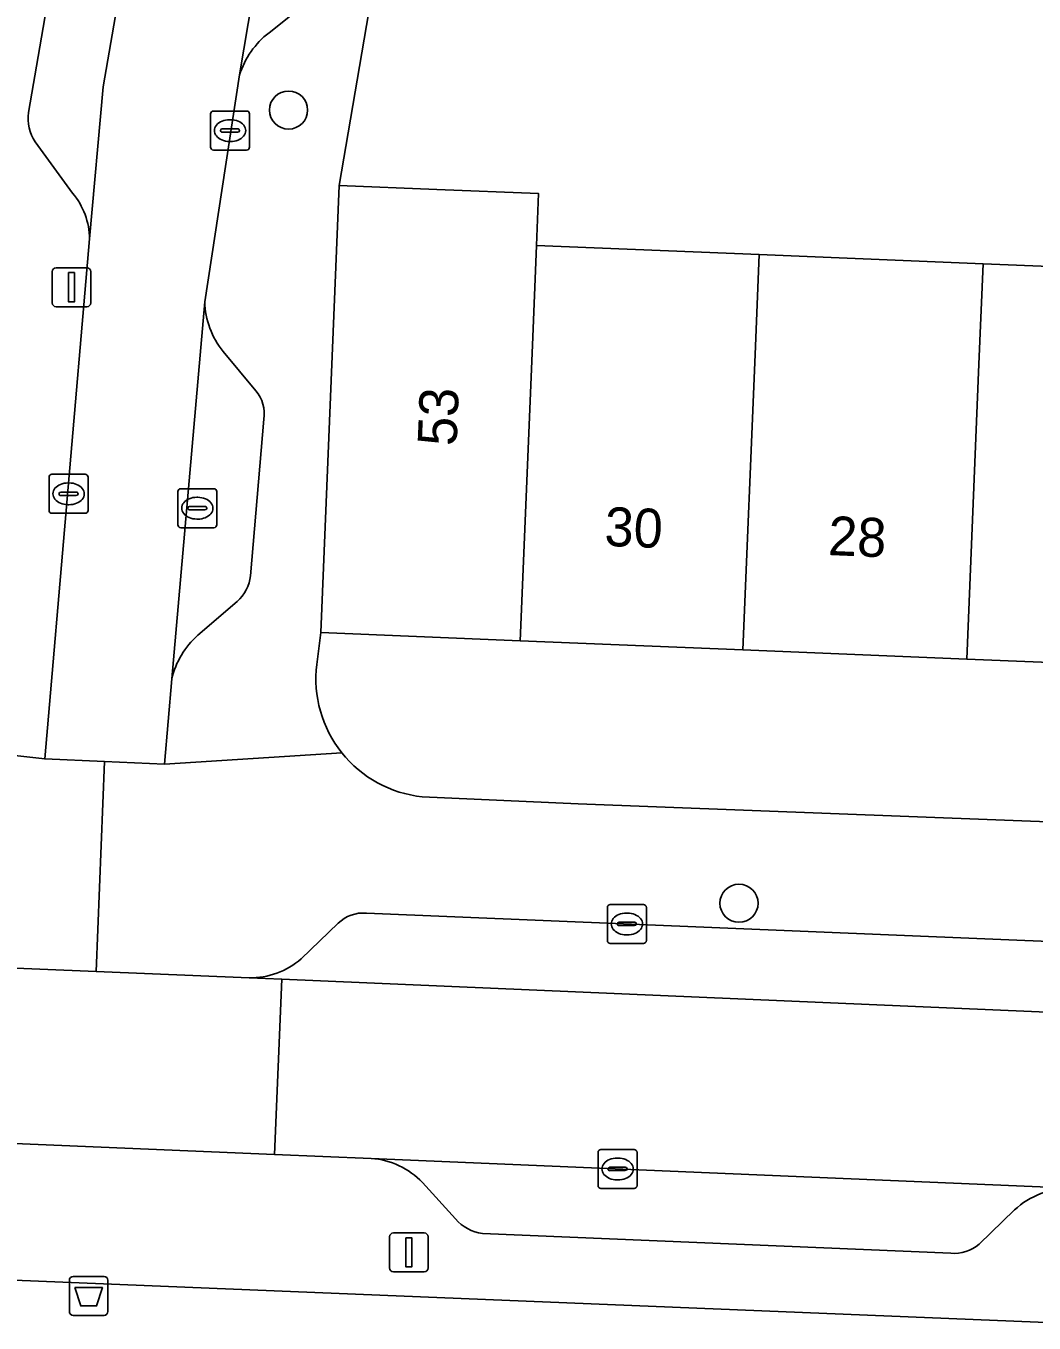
# Model space of a CAD drawing. Extents: x 159817 to 160765, y 380688 to 381638.
# Drawn here: x 160048.41 to 160074.27, y 380865.42 to 380898.7 of the extents above; entities that cross this region are included whole.
import ezdxf

# ---------------------------------------------------------------- set-up
doc = ezdxf.new("R2010")
doc.units = 0
for name, color, linetype in [('IMGEO_Afvalbak', 7, 'Continuous'), ('IMGEO_Berm_groen', 7, 'Continuous'), ('IMGEO_Boom', 7, 'Continuous'), ('IMGEO_Erf', 7, 'Continuous'), ('IMGEO_Kolk', 7, 'Continuous'), ('IMGEO_Lichtmast', 7, 'Continuous'), ('IMGEO_Muur', 7, 'Continuous'), ('IMGEO_Pand', 7, 'Continuous'), ('IMGEO_Pand_nummerreeks', 7, 'Continuous'), ('IMGEO_Parkeervlak_open', 7, 'Continuous'), ('IMGEO_Rijbaan_lokaal_open', 7, 'Continuous'), ('IMGEO_Voetpad_open', 7, 'Continuous')]:
    doc.layers.add(name, color=color, linetype=linetype)

msp = doc.modelspace()

# ---------------------------------------------------------------- linework, layer by layer
at = {"layer": 'IMGEO_Afvalbak'}
for p, q in [((160049.624, 380866.622), (160050.414, 380866.622)), ((160050.414, 380866.622), (160049.624, 380866.622)), ((160049.524, 380865.722), (160049.524, 380866.522)), ((160049.524, 380866.522), (160049.524, 380865.722)), ((160050.514, 380866.522), (160050.514, 380865.722)), ((160050.514, 380865.722), (160050.514, 380866.522)), ((160050.414, 380865.622), (160049.624, 380865.622)), ((160049.624, 380865.622), (160050.414, 380865.622))]:
    msp.add_line(p, q, dxfattribs=at)
msp.add_lwpolyline([(160049.667, 380866.336), (160050.371, 380866.336), (160050.222, 380865.866), (160049.816, 380865.866), (160049.667, 380866.336)], dxfattribs=at)
for centre, start, end in [((160049.624, 380866.522), 90, 180), ((160049.624, 380866.522), 90, 180), ((160050.414, 380866.522), 0, 90), ((160050.414, 380866.522), 360, 90), ((160049.624, 380865.722), 180, 270), ((160049.624, 380865.722), 180, 270), ((160050.414, 380865.722), 270, 0), ((160050.414, 380865.722), 270, 0)]:
    msp.add_arc(centre, 0.1, start, end, dxfattribs=at)
at = {"layer": 'IMGEO_Berm_groen'}
msp.add_lwpolyline([(160170.952, 380848.196), (160169.444, 380861.549), (160005.773, 380868.257), (159996.586, 380868.629), (159996.603, 380869.516), (159993.946, 380869.644), (159993.895, 380868.739), (159985.923, 380869.026)], dxfattribs=at)
at = {"layer": 'IMGEO_Boom'}
for centre in [(160055.147, 380896.541), (160066.701, 380876.194)]:
    msp.add_circle(centre, 0.489, dxfattribs=at)
at = {"layer": 'IMGEO_Erf'}
for points in [[(160057.321, 380899.721), (160056.447, 380894.607), (160058.947, 380894.505), (160061.561, 380894.398), (160061.506, 380893.07), (160067.218, 380892.835), (160072.962, 380892.599), (160078.707, 380892.362), (160078.602, 380889.801), (160081.274, 380889.691), (160081.418, 380893.212), (160084.542, 380893.084), (160090.175, 380892.853), (160095.982, 380892.615), (160095.953, 380891.905), (160101.668, 380891.67), (160101.714, 380892.793), (160104.319, 380892.686), (160106.808, 380892.584), (160108.066, 380900.123)], [(160101.239, 380881.28), (160095.526, 380881.515), (160089.781, 380881.751), (160084.036, 380881.987), (160078.29, 380882.223), (160072.545, 380882.459), (160066.8, 380882.695), (160061.09, 380882.929), (160055.976, 380883.139), (160055.871, 380882.322)], [(160058.577, 380878.925), (160062.579, 380878.745), (160103.417, 380877.179)]]:
    msp.add_lwpolyline(points, dxfattribs=at)
for centre, radius, start, end in [((160058.9, 380881.955), 3.051, 173.0967, 218.4934), ((160058.895, 380881.956), 3.048, 218.5706, 264.0104)]:
    msp.add_arc(centre, radius, start, end, dxfattribs=at)
at = {"layer": 'IMGEO_Kolk'}
for p, q in [((160053.145, 380895.589), (160053.145, 380896.441)), ((160053.22, 380896.515), (160054.072, 380896.515)), ((160053.633, 380896.295), (160053.658, 380896.295)), ((160054.146, 380896.441), (160054.146, 380895.589)), ((160053.404, 380896.009), (160053.404, 380896.021)), ((160053.842, 380895.972), (160053.444, 380895.972)), ((160053.447, 380896.058), (160053.845, 380896.058)), ((160053.888, 380896.021), (160053.888, 380896.009)), ((160053.656, 380895.735), (160053.631, 380895.735)), ((160054.072, 380895.515), (160053.22, 380895.515)), ((160049.003, 380886.271), (160049.003, 380887.123)), ((160049.078, 380887.197), (160049.93, 380887.197)), ((160049.491, 380886.977), (160049.516, 380886.977)), ((160050.004, 380887.123), (160050.004, 380886.271)), ((160049.262, 380886.691), (160049.262, 380886.703)), ((160049.7, 380886.654), (160049.302, 380886.654)), ((160049.305, 380886.74), (160049.703, 380886.74)), ((160049.746, 380886.703), (160049.746, 380886.691)), ((160052.306, 380885.902), (160052.306, 380886.754)), ((160052.381, 380886.828), (160053.233, 380886.828)), ((160052.794, 380886.608), (160052.819, 380886.608)), ((160053.307, 380886.754), (160053.307, 380885.902)), ((160049.514, 380886.417), (160049.489, 380886.417)), ((160052.565, 380886.322), (160052.565, 380886.334)), ((160053.003, 380886.285), (160052.605, 380886.285)), ((160052.608, 380886.371), (160053.006, 380886.371)), ((160053.049, 380886.334), (160053.049, 380886.322)), ((160049.93, 380886.197), (160049.078, 380886.197)), ((160052.817, 380886.048), (160052.792, 380886.048)), ((160053.233, 380885.828), (160052.381, 380885.828)), ((160063.324, 380875.236), (160063.324, 380876.088)), ((160063.399, 380876.162), (160064.251, 380876.162)), ((160063.812, 380875.942), (160063.837, 380875.942)), ((160064.325, 380876.088), (160064.325, 380875.236)), ((160063.583, 380875.656), (160063.583, 380875.668)), ((160064.021, 380875.619), (160063.623, 380875.619)), ((160063.626, 380875.705), (160064.024, 380875.705)), ((160064.067, 380875.668), (160064.067, 380875.656)), ((160063.835, 380875.382), (160063.81, 380875.382)), ((160064.251, 380875.162), (160063.399, 380875.162)), ((160063.086, 380868.951), (160063.086, 380869.803)), ((160063.161, 380869.877), (160064.013, 380869.877)), ((160063.574, 380869.657), (160063.599, 380869.657)), ((160064.087, 380869.803), (160064.087, 380868.951)), ((160063.345, 380869.371), (160063.345, 380869.383)), ((160063.783, 380869.334), (160063.385, 380869.334)), ((160063.388, 380869.42), (160063.786, 380869.42)), ((160063.829, 380869.383), (160063.829, 380869.371)), ((160063.597, 380869.097), (160063.572, 380869.097)), ((160064.013, 380868.877), (160063.161, 380868.877))]:
    msp.add_line(p, q, dxfattribs=at)
for points in [[(160053.145, 380895.589), (160053.145, 380896.441)], [(160053.22, 380896.515), (160054.072, 380896.515)], [(160054.146, 380896.441), (160054.146, 380895.589)], [(160054.072, 380895.515), (160053.22, 380895.515)], [(160049.003, 380886.271), (160049.003, 380887.123)], [(160049.078, 380887.197), (160049.93, 380887.197)], [(160050.004, 380887.123), (160050.004, 380886.271)], [(160052.306, 380885.902), (160052.306, 380886.754)], [(160052.381, 380886.828), (160053.233, 380886.828)], [(160053.307, 380886.754), (160053.307, 380885.902)], [(160049.93, 380886.197), (160049.078, 380886.197)], [(160053.233, 380885.828), (160052.381, 380885.828)], [(160063.324, 380875.236), (160063.324, 380876.088)], [(160063.399, 380876.162), (160064.251, 380876.162)], [(160064.325, 380876.088), (160064.325, 380875.236)], [(160064.251, 380875.162), (160063.399, 380875.162)], [(160063.086, 380868.951), (160063.086, 380869.803)], [(160063.161, 380869.877), (160064.013, 380869.877)], [(160064.087, 380869.803), (160064.087, 380868.951)], [(160064.013, 380868.877), (160063.161, 380868.877)]]:
    msp.add_lwpolyline(points, dxfattribs=at)
for centre, radius, start, end in [((160053.222, 380896.439), 0.0765, 91.552, 178.448), ((160053.222, 380896.439), 0.0765, 91.552, 178.448), ((160054.07, 380896.439), 0.0765, 1.552, 88.448), ((160054.07, 380896.439), 0.0765, 1.552, 88.448), ((160053.444, 380896.018), 0.0403, 85.8775, 175.7526), ((160053.441, 380896.008), 0.0366, 178.938, 274.7102), ((160053.845, 380896.015), 0.043, 264.8664, 352.4533), ((160053.849, 380896.02), 0.0386, 1.7309, 96.639), ((160053.222, 380895.591), 0.0765, 181.552, 268.448), ((160053.222, 380895.591), 0.0765, 181.552, 268.448), ((160054.07, 380895.591), 0.0765, 271.552, 358.448), ((160054.07, 380895.591), 0.0765, 271.552, 358.448), ((160049.08, 380887.121), 0.0765, 91.552, 178.448), ((160049.08, 380887.121), 0.0765, 91.552, 178.448), ((160049.928, 380887.121), 0.0765, 1.552, 88.448), ((160049.928, 380887.121), 0.0765, 1.552, 88.448), ((160049.302, 380886.7), 0.0403, 85.8775, 175.7526), ((160049.299, 380886.69), 0.0366, 178.938, 274.7102), ((160049.703, 380886.697), 0.043, 264.8664, 352.4533), ((160049.707, 380886.702), 0.0386, 1.7309, 96.639), ((160052.383, 380886.752), 0.0765, 91.552, 178.448), ((160052.383, 380886.752), 0.0765, 91.552, 178.448), ((160053.231, 380886.752), 0.0765, 1.552, 88.448), ((160053.231, 380886.752), 0.0765, 1.552, 88.448), ((160049.08, 380886.273), 0.0765, 181.552, 268.448), ((160049.08, 380886.273), 0.0765, 181.552, 268.448), ((160049.928, 380886.273), 0.0765, 271.552, 358.448), ((160049.928, 380886.273), 0.0765, 271.552, 358.448), ((160052.605, 380886.331), 0.0403, 85.8775, 175.7526), ((160052.602, 380886.321), 0.0366, 178.938, 274.7102), ((160053.006, 380886.328), 0.043, 264.8664, 352.4533), ((160053.01, 380886.333), 0.0386, 1.7309, 96.639), ((160052.383, 380885.904), 0.0765, 181.552, 268.448), ((160052.383, 380885.904), 0.0765, 181.552, 268.448), ((160053.231, 380885.904), 0.0765, 271.552, 358.448), ((160053.231, 380885.904), 0.0765, 271.552, 358.448), ((160063.401, 380876.086), 0.0765, 91.552, 178.448), ((160063.401, 380876.086), 0.0765, 91.552, 178.448), ((160064.249, 380876.086), 0.0765, 1.552, 88.448), ((160064.249, 380876.086), 0.0765, 1.552, 88.448), ((160063.623, 380875.665), 0.0403, 85.8775, 175.7526), ((160063.62, 380875.655), 0.0366, 178.938, 274.7102), ((160064.024, 380875.662), 0.043, 264.8664, 352.4533), ((160064.028, 380875.667), 0.0386, 1.7309, 96.639), ((160063.401, 380875.238), 0.0765, 181.552, 268.448), ((160063.401, 380875.238), 0.0765, 181.552, 268.448), ((160064.249, 380875.238), 0.0765, 271.552, 358.448), ((160064.249, 380875.238), 0.0765, 271.552, 358.448), ((160063.163, 380869.801), 0.0765, 91.552, 178.448), ((160063.163, 380869.801), 0.0765, 91.552, 178.448), ((160064.011, 380869.801), 0.0765, 1.552, 88.448), ((160064.011, 380869.801), 0.0765, 1.552, 88.448), ((160063.385, 380869.38), 0.0403, 85.8775, 175.7526), ((160063.382, 380869.37), 0.0366, 178.938, 274.7102), ((160063.786, 380869.377), 0.043, 264.8664, 352.4533), ((160063.79, 380869.382), 0.0386, 1.7309, 96.639), ((160063.163, 380868.953), 0.0765, 181.552, 268.448), ((160063.163, 380868.953), 0.0765, 181.552, 268.448), ((160064.011, 380868.953), 0.0765, 271.552, 358.448), ((160064.011, 380868.953), 0.0765, 271.552, 358.448)]:
    msp.add_arc(centre, radius, start, end, dxfattribs=at)
for centre, major_axis, ratio, start_param, end_param in [((160053.632, 380896.015), (-0.387, 0.002), 0.722429, 4.712389, 7.853982), ((160053.657, 380896.015), (-0.39, 0.002), 0.717154, 1.570796, 4.712389), ((160049.49, 380886.697), (-0.387, 0.002), 0.722429, 4.712389, 7.853982), ((160049.515, 380886.697), (-0.39, 0.002), 0.717154, 1.570796, 4.712389), ((160052.793, 380886.328), (-0.387, 0.002), 0.722429, 4.712389, 7.853982), ((160052.818, 380886.328), (-0.39, 0.002), 0.717154, 1.570796, 4.712389), ((160063.811, 380875.662), (-0.387, 0.002), 0.722429, 4.712389, 7.853982), ((160063.836, 380875.662), (-0.39, 0.002), 0.717154, 1.570796, 4.712389), ((160063.573, 380869.377), (-0.387, 0.002), 0.722429, 4.712389, 7.853982), ((160063.598, 380869.377), (-0.39, 0.002), 0.717154, 1.570796, 4.712389)]:
    msp.add_ellipse(centre, major_axis=major_axis, ratio=ratio, start_param=start_param, end_param=end_param, dxfattribs=at)
at = {"layer": 'IMGEO_Lichtmast'}
for p, q in [((160049.084, 380891.596), (160049.084, 380892.396)), ((160049.084, 380892.396), (160049.084, 380891.596)), ((160049.184, 380892.496), (160049.974, 380892.496)), ((160049.974, 380892.496), (160049.184, 380892.496)), ((160050.074, 380892.396), (160050.074, 380891.596)), ((160050.074, 380891.596), (160050.074, 380892.396)), ((160049.974, 380891.496), (160049.184, 380891.496)), ((160049.184, 380891.496), (160049.974, 380891.496)), ((160057.737, 380866.838), (160057.737, 380867.638)), ((160057.737, 380867.638), (160057.737, 380866.838)), ((160057.837, 380867.738), (160058.627, 380867.738)), ((160058.627, 380867.738), (160057.837, 380867.738)), ((160058.727, 380867.638), (160058.727, 380866.838)), ((160058.727, 380866.838), (160058.727, 380867.638)), ((160058.627, 380866.738), (160057.837, 380866.738)), ((160057.837, 380866.738), (160058.627, 380866.738))]:
    msp.add_line(p, q, dxfattribs=at)
for points in [[(160049.504, 380892.371), (160049.654, 380892.371), (160049.654, 380891.621), (160049.504, 380891.621), (160049.504, 380892.371)], [(160058.157, 380867.613), (160058.307, 380867.613), (160058.307, 380866.863), (160058.157, 380866.863), (160058.157, 380867.613)]]:
    msp.add_lwpolyline(points, dxfattribs=at)
for centre, start, end in [((160049.184, 380892.396), 90, 180), ((160049.184, 380892.396), 90, 180), ((160049.974, 380892.396), 0, 90), ((160049.974, 380892.396), 360, 90), ((160049.184, 380891.596), 180, 270), ((160049.184, 380891.596), 180, 270), ((160049.974, 380891.596), 270, 0), ((160049.974, 380891.596), 270, 0), ((160057.837, 380867.638), 90, 180), ((160057.837, 380867.638), 90, 180), ((160058.627, 380867.638), 0, 90), ((160058.627, 380867.638), 360, 90), ((160057.837, 380866.838), 180, 270), ((160057.837, 380866.838), 180, 270), ((160058.627, 380866.838), 270, 0), ((160058.627, 380866.838), 270, 0)]:
    msp.add_arc(centre, 0.1, start, end, dxfattribs=at)
at = {"layer": 'IMGEO_Muur'}
msp.add_lwpolyline([(160057.321, 380899.721), (160056.447, 380894.607)], dxfattribs=at)
at = {"layer": 'IMGEO_Pand'}
for points in [[(160061.401, 380890.508), (160061.506, 380893.07), (160061.561, 380894.398), (160058.947, 380894.505), (160056.447, 380894.607), (160055.976, 380883.139), (160061.09, 380882.929)], [(160067.218, 380892.835), (160061.506, 380893.07), (160061.401, 380890.508), (160061.09, 380882.929), (160066.8, 380882.695), (160067.112, 380890.273)], [(160072.856, 380890.026), (160072.962, 380892.599), (160067.218, 380892.835), (160067.112, 380890.273), (160066.8, 380882.695), (160072.545, 380882.459)], [(160078.602, 380889.801), (160078.707, 380892.362), (160072.962, 380892.599), (160072.856, 380890.026), (160072.545, 380882.459), (160078.29, 380882.223)]]:
    msp.add_lwpolyline(points, close=True, dxfattribs=at)
at = {"layer": 'IMGEO_Parkeervlak_open'}
for points in [[(160053.4, 380917.161), (160052.085, 380917.399), (160048.475, 380896.479)], [(160050.041, 380893.234), (160050.388, 380897.134), (160053.902, 380917.466)], [(160055.324, 380905.964), (160053.889, 380897.443)], [(160054.646, 380898.526), (160055.75, 380899.416)], [(160048.649, 380895.727), (160049.606, 380894.412)], [(160052.997, 380891.623), (160052.154, 380881.95)], [(160054.309, 380889.343), (160053.47, 380890.349)], [(160054.173, 380884.596), (160054.515, 380888.61)], [(160052.819, 380883.067), (160053.83, 380883.936)], [(160100.196, 380874.153), (160057.142, 380875.938)], [(160056.422, 380875.679), (160055.471, 380874.769)], [(160054.135, 380874.282), (160054.971, 380874.246), (160103.343, 380872.158)], [(160075.23, 380868.883), (160057.268, 380869.647)], [(160058.581, 380869.029), (160059.431, 380868.098)], [(160072.859, 380867.451), (160073.765, 380868.326)], [(160060.123, 380867.726), (160072.134, 380867.216)]]:
    msp.add_lwpolyline(points, dxfattribs=at)
for centre, radius, start, end in [((160056.02, 380896.76), 2.238, 127.8768, 162.2173), ((160049.537, 380896.329), 1.073, 171.9487, 214.1073), ((160048.198, 380893.223), 1.843, 0.3484, 40.1869), ((160055.105, 380891.681), 2.109, 181.5703, 219.1668), ((160053.578, 380888.742), 0.946, 351.9782, 39.4165), ((160053.136, 380884.716), 1.044, 311.6604, 353.4181), ((160054.221, 380881.476), 2.121, 131.3887, 167.0769), ((160057.054, 380875.053), 0.889, 84.3032, 135.2664), ((160054.167, 380876.27), 1.989, 269.0797, 310.976), ((160057.128, 380867.645), 2.007, 43.5967, 85.9926), ((160075.192, 380866.778), 2.105, 88.9652, 132.6688), ((160060.245, 380868.783), 1.064, 220.0704, 263.4071), ((160072.23, 380868.155), 0.944, 264.1527, 311.7662)]:
    msp.add_arc(centre, radius, start, end, dxfattribs=at)
at = {"layer": 'IMGEO_Rijbaan_lokaal_open'}
for points in [[(160051.964, 380879.763), (160052.154, 380881.95), (160052.997, 380891.623), (160053.889, 380897.443), (160055.324, 380905.964), (160055.431, 380906.53), (160057.759, 380919.981), (160057.846, 380920.497), (160059.656, 380930.83), (160056.301, 380931.399), (160053.931, 380917.572), (160053.902, 380917.466), (160050.388, 380897.134), (160050.041, 380893.234), (160048.893, 380879.896), (160050.429, 380879.83)], [(160050.208, 380874.443), (160043.593, 380874.713), (160043.442, 380874.732), (160043.26, 380870.238), (160054.79, 380869.752), (160054.971, 380874.246), (160054.135, 380874.282)], [(160054.971, 380874.246), (160054.79, 380869.752), (160057.268, 380869.647), (160075.23, 380868.883), (160082.781, 380868.547), (160100.815, 380867.768), (160103.608, 380867.658), (160103.797, 380872.159), (160103.343, 380872.158)]]:
    msp.add_lwpolyline(points, close=True, dxfattribs=at)
at = {"layer": 'IMGEO_Voetpad_open'}
for points in [[(160055.871, 380882.322), (160055.976, 380883.139), (160056.447, 380894.607), (160057.321, 380899.721), (160057.622, 380901.463), (160058.088, 380904.158), (160058.352, 380905.688), (160064.066, 380938.743)], [(160048.475, 380896.479), (160052.085, 380917.399), (160053.4, 380917.161)], [(160055.75, 380899.416), (160054.646, 380898.526)], [(160053.889, 380897.443), (160052.997, 380891.623)], [(160049.606, 380894.412), (160048.649, 380895.727)], [(160044.874, 380880.347), (160048.893, 380879.896), (160050.041, 380893.234)], [(160053.47, 380890.349), (160054.309, 380889.343)], [(160054.515, 380888.61), (160054.173, 380884.596)], [(160053.83, 380883.936), (160052.819, 380883.067)], [(160052.154, 380881.95), (160051.964, 380879.763), (160056.512, 380880.056)], [(160043.442, 380874.732), (160043.593, 380874.713), (160050.208, 380874.443), (160050.429, 380879.83), (160048.893, 380879.896), (160044.874, 380880.347)], [(160056.512, 380880.056), (160051.964, 380879.763), (160050.429, 380879.83), (160050.208, 380874.443), (160054.135, 380874.282)], [(160111.364, 380876.688), (160109.622, 380876.765), (160103.417, 380877.179), (160062.579, 380878.745), (160058.577, 380878.925)], [(160057.142, 380875.938), (160100.196, 380874.153)], [(160055.471, 380874.769), (160056.422, 380875.679)], [(160057.268, 380869.647), (160054.79, 380869.752), (160043.26, 380870.238), (160037.659, 380870.474)], [(159985.923, 380869.026), (159993.895, 380868.739), (159993.946, 380869.644), (159996.603, 380869.516), (159996.586, 380868.629), (160005.773, 380868.257), (160169.444, 380861.549), (160169.293, 380862.879), (160168.811, 380864.208)], [(160059.431, 380868.098), (160058.581, 380869.029)], [(160073.765, 380868.326), (160072.859, 380867.451)], [(160072.134, 380867.216), (160060.123, 380867.726)]]:
    msp.add_lwpolyline(points, dxfattribs=at)
for centre, radius, start, end in [((160056.02, 380896.76), 2.238, 127.8768, 162.2173), ((160049.537, 380896.329), 1.073, 171.9487, 214.1073), ((160048.198, 380893.223), 1.843, 0.3484, 40.1869), ((160055.105, 380891.681), 2.109, 181.5703, 219.1668), ((160053.578, 380888.742), 0.946, 351.9782, 39.4165), ((160053.136, 380884.716), 1.044, 311.6604, 353.4181), ((160054.221, 380881.476), 2.121, 131.3887, 167.0769), ((160058.9, 380881.955), 3.051, 173.0967, 218.4934), ((160058.895, 380881.956), 3.048, 218.5706, 264.0104), ((160057.054, 380875.053), 0.889, 84.3032, 135.2664), ((160054.167, 380876.27), 1.989, 269.0797, 310.976), ((160057.128, 380867.645), 2.007, 43.5967, 85.9926), ((160075.192, 380866.778), 2.105, 88.9652, 132.6688), ((160060.245, 380868.783), 1.064, 220.0704, 263.4071), ((160072.23, 380868.155), 0.944, 264.1527, 311.7662)]:
    msp.add_arc(centre, radius, start, end, dxfattribs=at)

# ---------------------------------------------------------------- texts
at = {"layer": 'IMGEO_Pand_nummerreeks'}
for s, rotation, p in [('53', 87.6454, (160059.455, 380887.913)), ('30', 357.6509, (160063.239, 380885.363)), ('28', 357.6509, (160068.974, 380885.127))]:
    msp.add_text(s, height=1, rotation=rotation, dxfattribs=at).set_placement(p)

doc.saveas('drawing.dxf')
